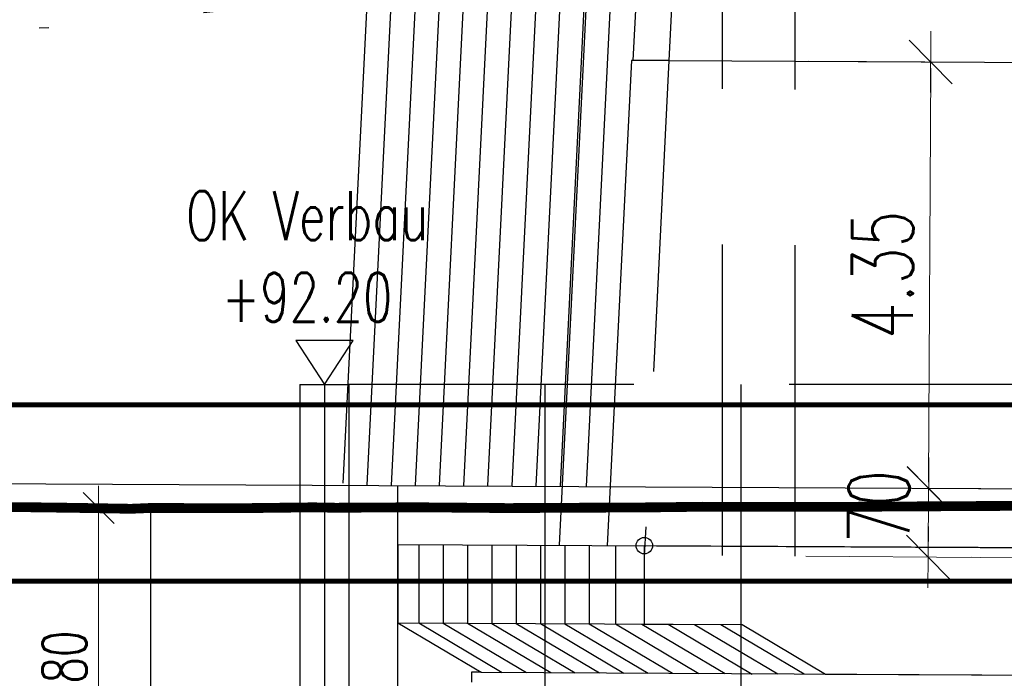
# Model space of a CAD drawing. Header units: metres. Extents: x 3458045 to 3462392, y 5482308 to 5484762.
# Tile 352 of 458: x 3461159 to 3461169, y 5483999 to 5484006. Entities that reach past the tile are written whole.
import ezdxf

# ---------------------------------------------------------------- set-up
doc = ezdxf.new("R2010")
doc.units = ezdxf.units.M
doc.header["$PDMODE"] = 3
doc.header["$PDSIZE"] = 0.1
for name, pattern in [('AUSGEZOGEN', [2, 1, 1]), ('STRICHPUNKT2', [12.7, 6.35, -3.175, 0, -3.175]), ('VERDECKT', [9.525, 6.35, -3.175]), ('VERDECKT2', [4.7625, 3.175, -1.5875])]:
    doc.linetypes.add(name, pattern=pattern)
doc.layers.get('0').update_dxf_attribs({"linetype": 'CONTINUOUS'})
doc.layers.get('DEFPOINTS').update_dxf_attribs({"linetype": 'CONTINUOUS'})
for name, color, linetype in [('SP_BAUGRUBE-ANKER', 211, 'AUSGEZOGEN'), ('SP_BAUGRUBE-TEXT', 210, 'AUSGEZOGEN'), ('SP_BAUGRUBE-VERBAU', 210, 'AUSGEZOGEN'), ('SP_GELÄNDE-BESTAND', 251, 'CONTINUOUS'), ('SP_GRADIENTE', 3, 'CONTINUOUS'), ('SP_Gradiente-Achse-6522', 92, 'STRICHPUNKT2'), ('SP_HW10', 170, 'VERDECKT'), ('SP_HW100', 170, 'VERDECKT'), ('SP_Mantellinien-Ansicht', 252, 'CONTINUOUS'), ('SP_STÜTZWAND', 2, 'CONTINUOUS'), ('SP_Tunneldecke_L7+8-Schnitt', 2, 'CONTINUOUS'), ('SP_Tunnelsohle_L6-Schnitt', 2, 'CONTINUOUS'), ('SP_Tunnelsohle_Sauberkeitsschicht', 1, 'CONTINUOUS'), ('SP_Tunnelsohle_Unterschottermatte', 1, 'CONTINUOUS'), ('SP_VERM', 1, 'CONTINUOUS')]:
    doc.layers.add(name, color=color, linetype=linetype)
doc.layers.add('SP_HILF', color=6, linetype='CONTINUOUS', plot=False)
doc.layers.add('SP_Höhenplan-Beschriftung-Linien', color=2, linetype='CONTINUOUS', lineweight=25)
doc.layers.add('SP_Höhenplan-Beschriftung-Linien-Bestandsgelände', color=7, linetype='CONTINUOUS', lineweight=25)
doc.styles.add('SP_F', font='romans.shx', dxfattribs={"width": 0.7, "bigfont": 'sp_f.shx'})
doc.linetypes.add('ZICKZACK', pattern='A,0.00254,-5.08,[131,ltypeshp.shx,S=5.08,R=0,X=-5.08,Y=0],-10.16,[131,ltypeshp.shx,S=5.08,R=180,X=5.08,Y=0],-5.08', length=20.32254)
doc.dimstyles.new('SOFI18$0', dxfattribs={"dimtxt": 1.8, "dimasz": 0.18, "dimexe": 0.9, "dimexo": 0.625, "dimgap": 0.486, "dimtad": 1, "dimdec": 3, "dimrnd": 0.001, "dimzin": 1, "dimdsep": 46, "dimtxsty": 'SP_F', "dimblk1": 'SOF_BEMSTR1', "dimblk2": 'SOF_BEMSTR2', "dimsah": 1, "dimcen": 1.8, "dimse1": 1, "dimse2": 1, "dimclrd": 1, "dimclre": 1, "dimclrt": 7, "dimaunit": 2, "dimazin": 0, "dimtfac": 1, "dimtdec": 3, "dimtmove": 0, "dimatfit": 3, "dimfxl": 1, "dimtolj": 1, "dimtzin": 0, "dimlwd": 0, "dimlwe": 0, "dimarcsym": 0})
doc.dimstyles.new('SOFI25$0', dxfattribs={"dimtxt": 2.5, "dimasz": 0.25, "dimexe": 0.9, "dimexo": 0.625, "dimgap": 0.675, "dimtad": 1, "dimdec": 3, "dimrnd": 0.001, "dimzin": 1, "dimdsep": 46, "dimtxsty": 'SP_F', "dimblk1": 'SOF_BEMSTR1', "dimblk2": 'SOF_BEMSTR2', "dimsah": 1, "dimcen": 2.5, "dimse1": 1, "dimse2": 1, "dimclrd": 1, "dimclre": 1, "dimclrt": 1, "dimaunit": 2, "dimadec": 3, "dimazin": 0, "dimtfac": 1, "dimtdec": 3, "dimtmove": 0, "dimatfit": 3, "dimfxl": 1, "dimtolj": 1, "dimtzin": 0, "dimlwd": 0, "dimlwe": 0, "dimarcsym": 0})

# ---------------------------------------------------------------- blocks, each defined once
blk = doc.blocks.new('SOF_LEVELMARK_FINISHED')
at = {"color": 0, "linetype": 'Continuous'}
for p, q in [((0, 0), (-0.65, 1)), ((-0.65, 1), (0.65, 1)), ((0.65, 1), (0, 0))]:
    blk.add_line(p, q, dxfattribs=at)
blk = doc.blocks.new('SOF_BEMSTR1')
at = {"color": 0, "linetype": 'ByBlock', "lineweight": -2}
for p, q in [((0, 20), (0, -8.5)), ((3.535, 3.535), (-3.535, -3.535)), ((-5, 0), (5, 0))]:
    blk.add_line(p, q, dxfattribs=at)
blk = doc.blocks.new('SOF_BEMSTR2')
at = {"color": 0, "linetype": 'ByBlock', "lineweight": -2}
for p, q in [((0, -20), (0, 8.5)), ((3.535, 3.535), (-3.535, -3.535)), ((-5, 0), (5, 0))]:
    blk.add_line(p, q, dxfattribs=at)
blk = doc.blocks.new('*D383')
at = {"layer": 'DEFPOINTS', "color": 0, "linetype": 'AUSGEZOGEN', "transparency": 16777216}
for p in [(3461168.044, 5484005.287), (3461168.022, 5484000.937), (3461168.628, 5484000.934)]:
    blk.add_point(p, dxfattribs=at)
at = {"layer": 'SP_VERM', "color": 1, "linetype": 'AUSGEZOGEN', "lineweight": 0, "transparency": 16777216}
blk.add_line((3461168.649, 5484005.221), (3461168.628, 5484000.996), dxfattribs=at)
at = {"layer": 'SP_VERM', "color": 1, "linetype": 'AUSGEZOGEN', "lineweight": 0, "transparency": 16777216, "xscale": 0.0625, "yscale": 0.0625, "zscale": 0.0625}
for name, p, rotation in [('SOF_BEMSTR1', (3461168.65, 5484005.284), 89.71383150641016), ('SOF_BEMSTR2', (3461168.628, 5484000.934), 269.7138315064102)]:
    blk.add_blockref(name, p, dxfattribs=dict(at, rotation=rotation))
at = {"layer": 'SP_VERM', "color": 1, "linetype": 'AUSGEZOGEN', "transparency": 16777216, "insert": (3461168.157, 5484003.111), "char_height": 0.625, "attachment_point": 5, "rotation": 89.7138, "style": 'SP_F'}
blk.add_mtext('\\A1;\\A1;4.35{\\H.7x;\\S^ ;}', dxfattribs=at)
blk = doc.blocks.new('*D382')
at = {"layer": 'DEFPOINTS', "color": 0, "linetype": 'AUSGEZOGEN', "transparency": 16777216}
for p in [(3461166.839, 5484000.944), (3461168.628, 5484000.932), (3461166.834, 5484000.244)]:
    blk.add_point(p, dxfattribs=at)
at = {"layer": 'SP_VERM', "color": 1, "linetype": 'AUSGEZOGEN', "lineweight": 0, "transparency": 16777216}
blk.add_line((3461168.624, 5484000.295), (3461168.627, 5484000.87), dxfattribs=at)
at = {"layer": 'SP_VERM', "color": 1, "linetype": 'AUSGEZOGEN', "lineweight": 0, "transparency": 16777216, "xscale": 0.0625, "yscale": 0.0625, "zscale": 0.0625}
for name, p, rotation in [('SOF_BEMSTR1', (3461168.628, 5484000.932), 89.6345091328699), ('SOF_BEMSTR2', (3461168.623, 5484000.232), 269.6345091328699)]:
    blk.add_blockref(name, p, dxfattribs=dict(at, rotation=rotation))
at = {"layer": 'SP_VERM', "color": 1, "linetype": 'AUSGEZOGEN', "transparency": 16777216, "insert": (3461168.12, 5484000.747), "char_height": 0.625, "attachment_point": 5, "rotation": 89.6345, "style": 'SP_F'}
blk.add_mtext('\\A1;\\A1;70{\\H.7x;\\S^ ;}', dxfattribs=at)
blk = doc.blocks.new('*D384')
at = {"layer": 'DEFPOINTS', "color": 0, "linetype": 'AUSGEZOGEN', "transparency": 16777216}
for p in [(3461169.746, 5484005.278), (3461169.022, 5484000.232), (3461170.319, 5484000.226)]:
    blk.add_point(p, dxfattribs=at)
at = {"layer": 'SP_VERM', "color": 1, "linetype": 'AUSGEZOGEN', "lineweight": 0, "transparency": 16777216}
blk.add_line((3461170.344, 5484005.213), (3461170.32, 5484000.288), dxfattribs=at)
at = {"layer": 'SP_VERM', "color": 1, "linetype": 'AUSGEZOGEN', "lineweight": 0, "transparency": 16777216, "xscale": 0.0625, "yscale": 0.0625, "zscale": 0.0625}
for name, p, rotation in [('SOF_BEMSTR1', (3461170.345, 5484005.275), 89.71383150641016), ('SOF_BEMSTR2', (3461170.319, 5484000.226), 269.7138315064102)]:
    blk.add_blockref(name, p, dxfattribs=dict(at, rotation=rotation))
at = {"layer": 'SP_VERM', "color": 1, "linetype": 'AUSGEZOGEN', "transparency": 16777216, "insert": (3461169.851, 5484002.753), "char_height": 0.625, "attachment_point": 5, "rotation": 89.7138, "style": 'SP_F'}
blk.add_mtext('\\A1;\\A1;5.05{\\H.7x;\\S^ ;}', dxfattribs=at)
blk = doc.blocks.new('*D433')
at = {"layer": 'DEFPOINTS', "color": 0, "linetype": 'AUSGEZOGEN', "transparency": 16777216}
for p in [(3461161.952, 5484000.733), (3461160.154, 5483996.963), (3461161.952, 5483996.963)]:
    blk.add_point(p, dxfattribs=at)
at = {"layer": 'SP_VERM', "color": 1, "linetype": 'AUSGEZOGEN', "lineweight": 0, "transparency": 16777216}
blk.add_line((3461160.154, 5484000.688), (3461160.154, 5483997.008), dxfattribs=at)
at = {"layer": 'SP_VERM', "color": 1, "linetype": 'AUSGEZOGEN', "lineweight": 0, "transparency": 16777216, "xscale": 0.0450000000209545, "yscale": 0.0450000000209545, "zscale": 0.0450000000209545}
for name, p, rotation in [('SOF_BEMSTR2', (3461160.154, 5484000.733), 90), ('SOF_BEMSTR1', (3461160.154, 5483996.963), 270)]:
    blk.add_blockref(name, p, dxfattribs=dict(at, rotation=rotation))
at = {"layer": 'SP_VERM', "color": 7, "linetype": 'AUSGEZOGEN', "transparency": 16777216, "insert": (3461159.807, 5483998.848), "char_height": 0.45, "attachment_point": 5, "rotation": 90, "style": 'SP_F'}
blk.add_mtext('\\A1;\\A1;~3.80', dxfattribs=at)

msp = doc.modelspace()

# ---------------------------------------------------------------- linework, layer by layer
at = {"color": 1, "linetype": 'AUSGEZOGEN'}
msp.add_lwpolyline([(3461165.2079, 5484007.8357), (3461164.8646, 5484000.9555)], dxfattribs=at)
at = {"color": 2}
msp.add_lwpolyline([(3461165.2262, 5484007.8014), (3461164.8545, 5484000.3526)], dxfattribs=at)
at = {"layer": 'SP_BAUGRUBE-ANKER', "color": 1}
msp.add_circle((3461165.7254, 5484000.3488), 0.0842, dxfattribs=at)
at = {"layer": 'SP_BAUGRUBE-VERBAU'}
for p, q in [((3461162.2094, 5484001.9926), (3461162.2094, 5483990.5553)), ((3461162.2094, 5484001.9926), (3461162.7094, 5484001.9926)), ((3461162.7094, 5484001.9926), (3461162.7094, 5483990.5578))]:
    msp.add_line(p, q, dxfattribs=at)
at = {"layer": 'SP_BAUGRUBE-VERBAU', "linetype": 'ZICKZACK', "ltscale": 0.2}
msp.add_line((3461162.4594, 5484001.9926), (3461162.4594, 5483990.5566), dxfattribs=at)
at = {"layer": 'SP_BAUGRUBE-VERBAU', "linetype": 'VERDECKT2'}
for p, q in [((3461175.1417, 5484001.9926), (3461162.7094, 5484001.9926)), ((3461164.7094, 5484001.9926), (3461164.7094, 5483993.2193)), ((3461166.7094, 5484001.9926), (3461166.7094, 5483993.2093))]:
    msp.add_line(p, q, dxfattribs=at)
at = {"layer": 'SP_GELÄNDE-BESTAND', "const_width": 0.1}
msp.add_lwpolyline([(3461159.1844, 5484000.7426), (3461159.3277, 5484000.7422), (3461159.8761, 5484000.7351), (3461160.4871, 5484000.7249), (3461160.6856, 5484000.7334), (3461161.5706, 5484000.7305), (3461162.348, 5484000.7398), (3461162.5724, 5484000.7355), (3461163.3913, 5484000.7403), (3461164.1844, 5484000.7333), (3461164.3319, 5484000.732), (3461165.8164, 5484000.7395), (3461166.3148, 5484000.7459), (3461167.5567, 5484000.7439), (3461169.1844, 5484000.7531), (3461171.1637, 5484000.7642)], dxfattribs=at)
at = {"layer": 'SP_GRADIENTE'}
msp.add_lwpolyline([(3461143.9685, 5484001.0571), (3461169.8189, 5484000.9278)], dxfattribs=at)
at = {"layer": 'SP_Gradiente-Achse-6522', "ltscale": 0.5, "flags": 128}
msp.add_lwpolyline([(3461154.7845, 5484005.5221), (3461159.7845, 5484005.6371), (3461164.7845, 5484006.1642), (3461169.7845, 5484006.6912), (3461174.7845, 5484007.2183), (3461179.7845, 5484007.5894), (3461184.7845, 5484007.7385), (3461189.7845, 5484007.8473), (3461194.7845, 5484007.9524), (3461199.7845, 5484008.0576), (3461204.7845, 5484008.1637), (3461209.7845, 5484008.2711), (3461214.7845, 5484008.3803), (3461219.7845, 5484008.4914), (3461224.7845, 5484008.6048), (3461229.7845, 5484008.7207), (3461234.7845, 5484008.8394), (3461239.8794, 5484008.9265), (3461244.8794, 5484009.0516), (3461249.7845, 5484009.215), (3461254.7845, 5484009.3479), (3461259.7845, 5484009.4852), (3461264.7845, 5484009.6273), (3461269.7845, 5484009.7744), (3461274.7845, 5484009.9266), (3461279.7845, 5484010.0833), (3461284.7845, 5484010.2431), (3461289.7845, 5484010.4056), (3461294.7845, 5484010.5707), (3461299.7845, 5484010.7382), (3461304.7845, 5484010.908), (3461309.7845, 5484011.08), (3461314.7845, 5484011.254), (3461319.7845, 5484011.4298), (3461324.7845, 5484011.6084), (3461329.7845, 5484011.7878), (3461334.7845, 5484011.9671), (3461339.7845, 5484012.1464), (3461344.7845, 5484012.3256), (3461349.7845, 5484012.5049), (3461354.7845, 5484012.6841), (3461359.7845, 5484012.8633), (3461364.7845, 5484013.0425), (3461369.7845, 5484013.2216), (3461374.7845, 5484013.4007), (3461379.7845, 5484013.5798), (3461384.7845, 5484013.7588), (3461389.7845, 5484013.9379), (3461394.7845, 5484014.1169), (3461399.7845, 5484014.2958), (3461404.7845, 5484014.4749), (3461409.7845, 5484014.6557), (3461414.7845, 5484014.8386), (3461419.7845, 5484015.0216), (3461424.7845, 5484015.1987), (3461429.7845, 5484015.3693), (3461434.7845, 5484015.5329), (3461439.7845, 5484015.6881), (3461444.7845, 5484015.8345), (3461449.7845, 5484015.972), (3461454.7845, 5484016.1008), (3461459.7845, 5484016.2207), (3461464.7845, 5484016.3317), (3461469.7845, 5484016.4339), (3461474.7845, 5484016.5273), (3461479.7845, 5484016.6119), (3461484.7845, 5484016.6876), (3461489.7845, 5484016.7545), (3461494.7845, 5484016.8125), (3461499.7845, 5484016.8617), (3461504.7845, 5484016.9021), (3461509.7845, 5484016.9337), (3461514.7845, 5484016.9564), (3461519.7845, 5484016.9703), (3461524.7845, 5484016.9753), (3461529.7845, 5484016.9715), (3461534.7845, 5484016.9585), (3461539.7845, 5484016.9367), (3461544.7845, 5484016.915), (3461549.7845, 5484016.8975), (3461554.7845, 5484016.8843), (3461559.7845, 5484016.8754), (3461564.7845, 5484016.8709), (3461569.7845, 5484016.8708), (3461574.7845, 5484016.875), (3461579.7845, 5484016.8835), (3461584.7845, 5484016.8964), (3461589.7845, 5484016.9137), (3461594.7845, 5484016.9353), (3461599.7845, 5484016.9612), (3461604.7845, 5484016.9903), (3461609.7845, 5484017.0196), (3461614.7845, 5484017.0488), (3461619.7845, 5484017.0781), (3461624.7845, 5484017.1073)], dxfattribs=at)
at = {"layer": 'SP_HILF', "color": 1}
msp.add_lwpolyline([(3461169.8159, 5484000.3278), (3461165.7254, 5484000.3483), (3461165.7254, 5483999.5482), (3461166.7244, 5483999.5433), (3461167.5743, 5483999.039), (3461169.8094, 5483999.0278)], dxfattribs=at)
at = {"layer": 'SP_HW10', "lineweight": 30, "const_width": 0.05}
msp.add_lwpolyline([(3460947.0765, 5483999.9867), (3461463.4646, 5483999.9867)], dxfattribs=at)
at = {"layer": 'SP_HW100', "lineweight": 30, "const_width": 0.05}
msp.add_lwpolyline([(3460947.0765, 5484001.7867), (3461463.4646, 5484001.7867)], dxfattribs=at)
at = {"layer": 'SP_Höhenplan-Beschriftung-Linien', "color": 1, "linetype": 'ByBlock'}
msp.add_line((3461163.2094, 5483956.0493), (3461163.2094, 5484000.9608), dxfattribs=at)
at = {"layer": 'SP_Höhenplan-Beschriftung-Linien-Bestandsgelände'}
msp.add_line((3461160.6856, 5484000.7334), (3461160.6856, 5483956.0493), dxfattribs=at)
at = {"layer": 'SP_Mantellinien-Ansicht'}
for p, q in [((3461163.0097, 5484008.2422), (3461162.6475, 5484000.9847)), ((3461163.2565, 5484008.2476), (3461162.893, 5484000.9654)), ((3461163.5033, 5484008.253), (3461163.1395, 5484000.9642)), ((3461163.75, 5484008.2584), (3461163.3859, 5484000.963)), ((3461163.9968, 5484008.2638), (3461163.6324, 5484000.9617)), ((3461164.2436, 5484008.2692), (3461163.8788, 5484000.9605)), ((3461164.4903, 5484008.2746), (3461164.1252, 5484000.9593)), ((3461164.7371, 5484008.28), (3461164.3717, 5484000.958)), ((3461164.9594, 5484007.7956), (3461164.6181, 5484000.9568)), ((3461165.473, 5484007.8068), (3461165.1309, 5484000.9512)), ((3461165.6126, 5484005.2971), (3461165.7381, 5484007.8133)), ((3461163.424, 5484000.3598), (3461163.424, 5483999.5598)), ((3461163.6725, 5484000.3585), (3461163.6725, 5483999.5585)), ((3461163.9211, 5484000.3573), (3461163.9211, 5483999.5573)), ((3461164.1696, 5484000.356), (3461164.1696, 5483999.556)), ((3461164.4181, 5484000.3548), (3461164.4181, 5483999.5548)), ((3461164.6667, 5484000.3536), (3461164.6667, 5483999.5535)), ((3461164.9152, 5484000.3523), (3461164.9152, 5483999.5523)), ((3461165.1637, 5484000.3511), (3461165.1637, 5483999.5511)), ((3461165.4325, 5484000.3497), (3461165.4325, 5483999.5497)), ((3461163.424, 5483999.5598), (3461164.274, 5483999.0555)), ((3461163.6725, 5483999.5585), (3461164.5225, 5483999.0543)), ((3461163.9211, 5483999.5573), (3461164.7711, 5483999.053)), ((3461164.1696, 5483999.556), (3461165.0196, 5483999.0518)), ((3461164.4181, 5483999.5548), (3461165.2681, 5483999.0505)), ((3461164.6667, 5483999.5535), (3461165.5167, 5483999.0493)), ((3461164.9152, 5483999.5523), (3461165.7652, 5483999.048)), ((3461165.1637, 5483999.5511), (3461166.0137, 5483999.0468)), ((3461165.4325, 5483999.5497), (3461166.2824, 5483999.0455)), ((3461165.7012, 5483999.5484), (3461166.5512, 5483999.0441)), ((3461165.9699, 5483999.547), (3461166.8263, 5483999.039)), ((3461166.2386, 5483999.5457), (3461167.0886, 5483999.0414)), ((3461166.5074, 5483999.5443), (3461167.3573, 5483999.0401))]:
    msp.add_line(p, q, dxfattribs=at)
at = {"layer": 'SP_STÜTZWAND', "color": 1, "linetype": 'VERDECKT2'}
for p, q in [((3461167.2655, 5484000.2406), (3461167.2655, 5484006.3906)), ((3461166.5223, 5484000.2472), (3461166.5223, 5484006.2609))]:
    msp.add_line(p, q, dxfattribs=at)
at = {"layer": 'SP_STÜTZWAND'}
msp.add_line((3461165.9773, 5484005.2971), (3461165.5943, 5484005.2971), dxfattribs=at)
at = {"layer": 'SP_STÜTZWAND', "flags": 128}
msp.add_lwpolyline([(3461165.5943, 5484005.2971), (3461165.3474, 5484000.3501)], dxfattribs=at)
at = {"layer": 'SP_STÜTZWAND', "color": 1, "linetype": 'VERDECKT2', "flags": 128}
msp.add_lwpolyline([(3461165.9773, 5484005.2971), (3461165.7254, 5484000.2483)], dxfattribs=at)
at = {"layer": 'SP_Tunneldecke_L7+8-Schnitt'}
for points in [[(3461166.1047, 5484007.8494), (3461165.9773, 5484005.2971)], [(3461165.9773, 5484005.2971), (3461169.8407, 5484005.2777)]]:
    msp.add_lwpolyline(points, dxfattribs=at)
at = {"layer": 'SP_Tunnelsohle_L6-Schnitt'}
for p, q in [((3461163.2099, 5484000.3608), (3461163.2094, 5483999.5608)), ((3461165.7254, 5484000.3483), (3461165.7254, 5483999.5482)), ((3461163.2094, 5483999.5608), (3461164.0594, 5483999.0566)), ((3461166.7244, 5483999.5433), (3461167.5744, 5483999.039))]:
    msp.add_line(p, q, dxfattribs=at)
for points in [[(3461163.2099, 5484000.3608), (3461169.8159, 5484000.3278)], [(3461163.2094, 5483999.5608), (3461166.7244, 5483999.5433)], [(3461164.0594, 5483999.0566), (3461169.8094, 5483999.0278)]]:
    msp.add_lwpolyline(points, dxfattribs=at)
at = {"layer": 'SP_Tunnelsohle_Sauberkeitsschicht'}
for p, q in [((3461163.9594, 5483999.0566), (3461163.9594, 5483998.9571)), ((3461164.0594, 5483999.0566), (3461163.9594, 5483999.0566))]:
    msp.add_line(p, q, dxfattribs=at)
at = {"layer": 'SP_Tunnelsohle_Unterschottermatte'}
msp.add_line((3461163.2099, 5484000.3608), (3461163.2094, 5484000.2608), dxfattribs=at)

# ---------------------------------------------------------------- block references
at = {"layer": 'SP_BAUGRUBE-TEXT', "linetype": 'AUSGEZOGEN', "xscale": -0.4500000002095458, "yscale": 0.4500000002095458, "zscale": 0.4500000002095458}
msp.add_blockref('SOF_LEVELMARK_FINISHED', (3461162.4594, 5484001.9926), dxfattribs=at)

# ---------------------------------------------------------------- texts
at = {"layer": 'SP_BAUGRUBE-TEXT', "linetype": 'AUSGEZOGEN', "insert": (3461162.2832, 5484003.2997), "char_height": 0.5, "attachment_point": 5, "style": 'SP_F'}
msp.add_mtext('OK Verbau\\P{\\A1;+92.20}', dxfattribs=at)

# ---------------------------------------------------------------- dimensions: what is measured, and where the dimension line sits
at = {"layer": 'SP_VERM', "color": 1, "linetype": 'AUSGEZOGEN'}
for base, p1, p2, angle, text, dimstyle, override, picture, middle in [((3461168.6278, 5484000.9338), (3461168.0441, 5484005.2867), (3461168.0224, 5484000.9368), 269.71383, '\\A1;4.35{\\H.7x;\\S^ ;}', 'SOFI25$0', {"dimpost": '', "dimblk1": 'SOF_BEMSTR1', "dimblk2": 'SOF_BEMSTR2', "dimtmove": 2}, '*D383', (3461168.1574, 5484003.1111)), ((3461170.3193, 5484000.2257), (3461169.746, 5484005.2782), (3461169.022, 5484000.2321), 269.71383, '\\A1;5.05{\\H.7x;\\S^ ;}', 'SOFI25$0', {"dimpost": '', "dimblk1": 'SOF_BEMSTR1', "dimblk2": 'SOF_BEMSTR2', "dimtmove": 2}, '*D384', (3461169.8507, 5484002.7528)), ((3461160.154, 5483996.9633), (3461161.9517, 5484000.7334), (3461161.9517, 5483996.9633), 270, '\\A1;~3.80', 'SOFI18$0', {"dimblk1": 'SOF_BEMSTR2', "dimblk2": 'SOF_BEMSTR1'}, '*D433', (3461159.8075, 5483998.8483))]:
    dim = msp.add_linear_dim(base=base, p1=p1, p2=p2, angle=angle, text=text, dimstyle=dimstyle, override=override, dxfattribs=at)
    dim.commit()
    dim.dimension.update_dxf_attribs({"geometry": picture, "text_midpoint": middle})
dim = msp.add_linear_dim(base=(3461168.6278, 5484000.9322), p1=(3461166.8344, 5484000.2436), p2=(3461166.8389, 5484000.9436), angle=269.63451, text='\\A1;70{\\H.7x;\\S^ ;}', dimstyle='SOFI25$0', override={"dimpost": '', "dimblk1": 'SOF_BEMSTR2', "dimblk2": 'SOF_BEMSTR1', "dimtmove": 2}, dxfattribs=at)
dim.commit()
dim.dimension.update_dxf_attribs({"geometry": '*D382', "text_midpoint": (3461168.12, 5484000.7471), "dimtype": 160})

doc.saveas('drawing.dxf')
